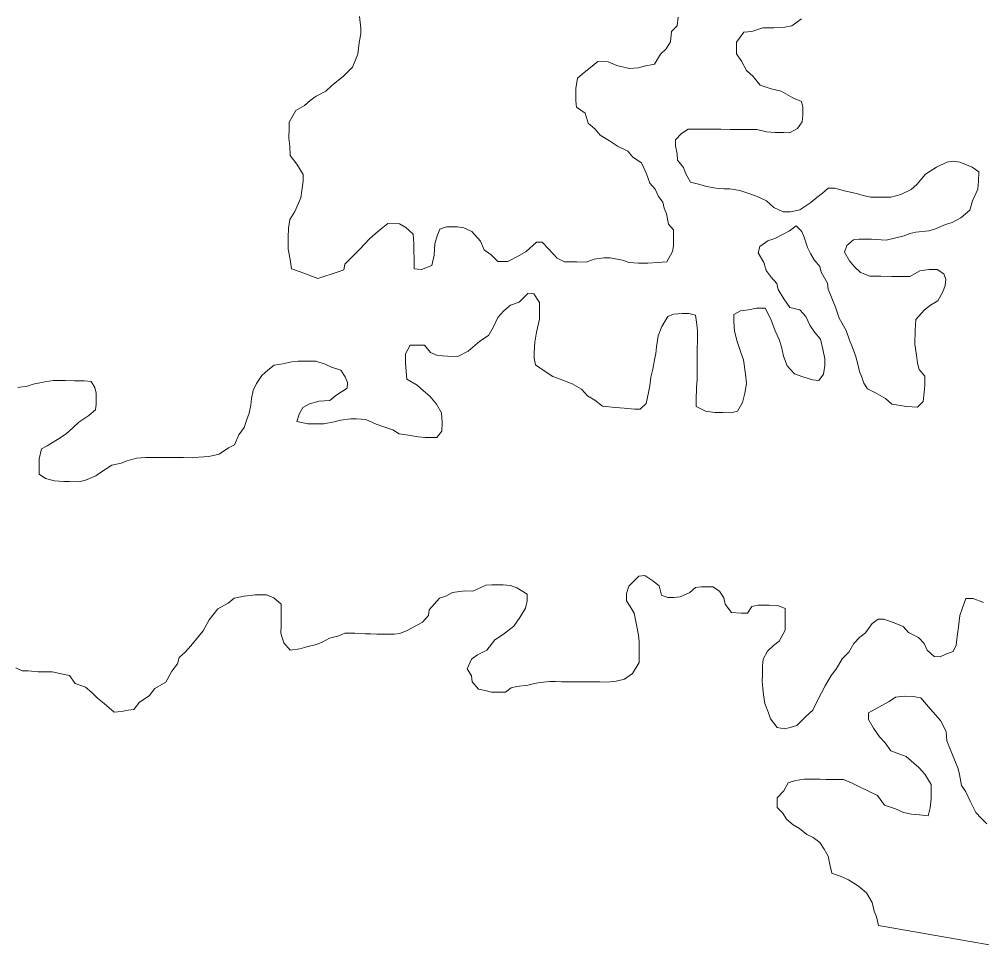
# Model space of a CAD drawing. Extents: x 553962 to 842807, y 8883888 to 9032388.
# Drawn here: x 588474 to 589137, y 8907380 to 8908029 of the extents above; entities that cross this region are included whole.
import ezdxf

# ---------------------------------------------------------------- set-up
doc = ezdxf.new("R2010")
doc.units = 0
doc.header["$LTSCALE"] = 150
doc.layers.add('6', color=7, linetype='Continuous', lineweight=13)

msp = doc.modelspace()

# ---------------------------------------------------------------- linework, layer by layer
at = {"layer": '6'}
for points in [[(588708.4, 8908030.9), (588709.3, 8908022.9), (588709.3, 8908018.9), (588708.2, 8908012.9), (588707.2, 8908004.9), (588703.6, 8907995.9), (588697.6, 8907989.9), (588689, 8907983), (588685, 8907979.5), (588678.5, 8907976), (588674.4, 8907973.1), (588670.4, 8907969.6), (588664.4, 8907966.1), (588659.8, 8907958.1), (588659.8, 8907954.1), (588659.7, 8907947.1), (588660.2, 8907941.6), (588660.6, 8907935.1), (588665.1, 8907929.1), (588669.5, 8907922), (588669.5, 8907917.5), (588668.5, 8907911), (588667.9, 8907906), (588663.8, 8907896.5), (588660.3, 8907891), (588659.3, 8907885), (588659.2, 8907878.5), (588659.2, 8907870.5), (588660.6, 8907863.5), (588661.5, 8907857), (588667.5, 8907854.9), (588679.5, 8907850.3)], [(588679.5, 8907850.3), (588693.5, 8907854.8), (588697.6, 8907856.2), (588698.1, 8907860.2), (588704.6, 8907866.7), (588708.7, 8907870.7), (588715.2, 8907877.7), (588719.2, 8907881.1), (588723.3, 8907884.6), (588727.8, 8907888.1), (588735.8, 8907888), (588740.3, 8907885.5), (588745.3, 8907880.9), (588745.7, 8907874.4), (588745.7, 8907869.9), (588746.1, 8907863.4), (588746.1, 8907856.9), (588751.1, 8907856.4), (588758.1, 8907859.3), (588759.7, 8907866.3), (588760.2, 8907874.3), (588761.8, 8907879.8), (588763.8, 8907884.3), (588768.3, 8907885.8), (588775.8, 8907885.8), (588780.3, 8907885.2), (588785.8, 8907882.7), (588791.8, 8907876.1), (588794.2, 8907870.1), (588799.2, 8907866.6), (588803.6, 8907862), (588810.7, 8907862), (588817.2, 8907865.5), (588823.2, 8907868.9), (588830.3, 8907875.4), (588834.3, 8907875.4), (588838.7, 8907870.8), (588844.7, 8907864.3), (588849.7, 8907861.7), (588854.2, 8907861.7), (588858.2, 8907861.7), (588864.7, 8907861.6), (588870.2, 8907863.6), (588876.7, 8907864.6), (588881.2, 8907864.5), (588889.7, 8907863), (588894.2, 8907861.4), (588900.7, 8907860.9), (588907.2, 8907860.9), (588913.7, 8907861.3), (588920.2, 8907861.8), (588924.2, 8907868.8), (588924.8, 8907872.8), (588924.8, 8907877.3), (588924.9, 8907883.8), (588921.4, 8907887.8), (588920, 8907894.8), (588918.5, 8907898.8), (588917.5, 8907902.8), (588914.5, 8907906.9), (588912.1, 8907911.9), (588908.6, 8907915.9), (588906.2, 8907922.4), (588902.7, 8907930), (588896.7, 8907934), (588893.3, 8907938.1), (588886.3, 8907941.6), (588880.8, 8907945.2), (588874.3, 8907949.2), (588870.9, 8907953.2), (588865.9, 8907957.3), (588864, 8907964.3), (588858, 8907968.3), (588857.5, 8907972.8), (588857.5, 8907976.8), (588857.6, 8907981.3), (588858.6, 8907988.4), (588863.2, 8907992.3), (588867.7, 8907995.8), (588872.7, 8907999.8), (588879.7, 8907999.7), (588885.7, 8907997.2), (588894.2, 8907995.1), (588900.7, 8907995.6), (588904.7, 8907996.6), (588911.7, 8907998), (588915.8, 8908005), (588919.8, 8908008.5), (588922.8, 8908013.5), (588923.4, 8908020.5), (588927.4, 8908024.4), (588928, 8908030.5)], [(589013, 8908029.4), (589006.5, 8908024.4), (589001.5, 8908023.5), (588994, 8908023), (588986.5, 8908023.1), (588978.9, 8908020.6), (588973.4, 8908020.1), (588968.4, 8908013.2), (588968.3, 8908009.2), (588968.3, 8908005.2), (588971.8, 8908000.1), (588975.2, 8907993.6), (588979.7, 8907989.6), (588984.7, 8907983.5), (588992.1, 8907981), (588999.1, 8907979.4), (589007.1, 8907974.9), (589013.1, 8907972.3), (589014.1, 8907968.3), (589014, 8907962.8), (589013.5, 8907958.3), (589010.4, 8907953.8), (589004.9, 8907950.8), (589000.9, 8907950.9), (588994.9, 8907950.9), (588988.9, 8907951.4), (588982.4, 8907953), (588974.9, 8907953), (588968.4, 8907953.1), (588963.9, 8907953.1), (588957.4, 8907953.2)], [(588957.4, 8907953.2), (588950.4, 8907953.2), (588946.4, 8907953.2), (588942.4, 8907953.2), (588934.9, 8907953.3), (588930.4, 8907950.3), (588926.3, 8907945.8), (588926.3, 8907941.8), (588927.3, 8907936.3), (588927.7, 8907931.8), (588931.7, 8907926.8), (588933.2, 8907922.8), (588936.6, 8907916.7), (588943.1, 8907915.2), (588947.6, 8907913.7), (588954.1, 8907912.6), (588959.6, 8907912.1), (588963.6, 8907912.1), (588970.6, 8907911), (588978.1, 8907908.4), (588982.6, 8907906.9), (588989, 8907903.9), (588994, 8907899.3), (589000.5, 8907896.3), (589005.5, 8907896.3), (589012, 8907897.7), (589019.6, 8907902.7), (589023.6, 8907906.2), (589027.6, 8907909.1), (589031.6, 8907912.6), (589036.1, 8907912.6), (589043.6, 8907910.5), (589051.1, 8907909), (589055.6, 8907907.4), (589060.6, 8907906.4), (589067.1, 8907906.4), (589074.6, 8907906.3), (589081.6, 8907908.3), (589088.7, 8907911.7), (589092.7, 8907915.2), (589098.7, 8907922.2), (589106.3, 8907927.1), (589113.3, 8907930.6), (589117.8, 8907931.1), (589122.3, 8907930.5), (589130.8, 8907927), (589135.3, 8907923.9), (589135.2, 8907917.4), (589134.7, 8907911.9), (589131.1, 8907903.9), (589129.1, 8907897.4), (589123, 8907892), (589117, 8907889), (589112.5, 8907887.5), (589105.5, 8907884.6), (589100.9, 8907883.1), (589091.9, 8907882.2), (589087.9, 8907881.2), (589083.9, 8907879.7), (589071.4, 8907876.8), (589061.4, 8907877.4), (589057.4, 8907877.4), (589052.9, 8907877.4), (589048.9, 8907876.9), (589044.3, 8907873), (589042.8, 8907868.5), (589046.2, 8907862.4), (589049.7, 8907858.4), (589053.7, 8907854.4), (589060.2, 8907851.8), (589067.7, 8907851.8), (589075.2, 8907851.7), (589082.7, 8907851.7), (589087.7, 8907851.7), (589094.7, 8907855.6), (589101.2, 8907856.6), (589106.7, 8907856.5), (589111.2, 8907853.5), (589112.7, 8907849.5), (589112.2, 8907845.5), (589110.6, 8907841), (589107.1, 8907835), (589102.1, 8907832), (589098, 8907828.6), (589092, 8907822.1), (589091.4, 8907814.6), (589091.3, 8907805.1), (589092.3, 8907797.5), (589093.2, 8907792), (589094.2, 8907787.5), (589098.2, 8907783), (589098.1, 8907776.5), (589097.6, 8907772), (589097, 8907765.5), (589093, 8907761.5), (589085.5, 8907762), (589075.5, 8907763.6), (589071, 8907767.6), (589064.6, 8907771.2), (589058.6, 8907774.2), (589056.1, 8907778.2)], [(589056.1, 8907778.2), (589054.7, 8907782.3), (589053.2, 8907786.3), (589052.2, 8907790.3), (589050.3, 8907797.3), (589047.8, 8907803.8), (589046.3, 8907807.9), (589043.9, 8907814.4), (589039, 8907822.9), (589036.5, 8907830.5), (589035, 8907834.5), (589033.1, 8907839), (589031.6, 8907843), (589031.1, 8907847), (589026.7, 8907854.6), (589025.7, 8907858.6), (589021.8, 8907863.1), (589019.3, 8907867.6), (589017.3, 8907871.6), (589014.9, 8907878.7), (589013.4, 8907882.7), (589009.4, 8907886.7), (589004.9, 8907883.2), (588994.8, 8907877.8), (588989.8, 8907876.3), (588984.3, 8907872.4), (588983.3, 8907867.9), (588987.2, 8907861.3), (588988.7, 8907855.8), (588992.2, 8907851.3), (588996.1, 8907846.8), (588997.1, 8907842.7), (589001, 8907836.2), (589005, 8907830.2), (589012, 8907828.6), (589016, 8907824.1), (589018.9, 8907818.1), (589022.4, 8907813), (589026.3, 8907808.5), (589027.8, 8907801.5), (589029.2, 8907795), (589029.2, 8907790.4), (589028.2, 8907784.4), (589025.1, 8907780), (589020.6, 8907780.5), (589014.1, 8907782.5), (589008.2, 8907784.6), (589003.2, 8907790.1), (589000.7, 8907796.7), (588999.3, 8907803.2), (588997.8, 8907808.2), (588994.9, 8907814.2), (588991.9, 8907822.2), (588988, 8907829.8), (588982, 8907829.8), (588976.5, 8907828.8), (588971, 8907827.9), (588966.4, 8907825.4), (588966.4, 8907820.9), (588966.8, 8907813.9), (588968.8, 8907806.9), (588971.2, 8907799.3), (588973.2, 8907794.3), (588974.6, 8907784.3), (588975.1, 8907777.8), (588974, 8907771.3), (588972.5, 8907764.8), (588968.9, 8907758.8), (588964.4, 8907757.8), (588958.9, 8907757.9), (588953.4, 8907757.9), (588946.9, 8907758.9), (588940.4, 8907762), (588940.5, 8907766), (588940.6, 8907775.5), (588941.1, 8907780.5), (588941.1, 8907787), (588941.2, 8907794), (588941.2, 8907798), (588941.2, 8907802.6), (588941.3, 8907806.6), (588941.3, 8907814.1), (588940.9, 8907818.6), (588939.9, 8907825.1), (588935.4, 8907826.1), (588930.9, 8907826.2), (588924.9, 8907825.7), (588920.9, 8907824.2), (588916.8, 8907817.2), (588914.3, 8907810.7), (588913.2, 8907803.2), (588912.7, 8907798.7), (588911.7, 8907794.2), (588910.6, 8907787.7), (588909.1, 8907782.2), (588908.5, 8907776.2), (588907.5, 8907771.7), (588906, 8907764.2), (588901.9, 8907760.2), (588897.9, 8907760.3), (588890.9, 8907760.8)], [(588890.9, 8907760.8), (588884.9, 8907761.4), (588875.9, 8907762.4), (588870.5, 8907766.5), (588865.5, 8907769.5), (588861.5, 8907774), (588855, 8907777.6), (588848.5, 8907780.1), (588841.6, 8907782.7), (588835.6, 8907786.7), (588829.6, 8907790.8), (588828.7, 8907795.3), (588828.7, 8907799.3), (588829.2, 8907806.3), (588830.3, 8907813.3), (588832.4, 8907822.3), (588832.4, 8907829.8), (588832.4, 8907833.8), (588828.5, 8907839.8), (588824.5, 8907839.9), (588818.4, 8907833.9), (588812.4, 8907831.9), (588807.9, 8907828), (588803.8, 8907823.5), (588800.8, 8907817), (588797.2, 8907811), (588791.2, 8907807), (588783.2, 8907800.1), (588776.1, 8907796.6), (588769.1, 8907796.7), (588762.1, 8907797.2), (588757.2, 8907799.3), (588753.2, 8907804.3), (588749.2, 8907804.3), (588743.2, 8907804.4), (588740.1, 8907798.4), (588740.1, 8907792.4), (588740.5, 8907786.3), (588741, 8907780.8), (588748, 8907776.8), (588752.4, 8907772.8), (588756.9, 8907769.2), (588761.4, 8907763.7), (588764.8, 8907757.7), (588765.3, 8907751.1), (588765.2, 8907745.1), (588761.7, 8907740.7), (588757.7, 8907740.7), (588753.7, 8907740.7), (588748.7, 8907741.2), (588742.2, 8907742.3), (588735.7, 8907743.3), (588731.2, 8907745.9), (588725.7, 8907747.9), (588719.8, 8907749.9), (588712.8, 8907753), (588706.3, 8907753.5), (588702.3, 8907753.6), (588695.3, 8907752.6), (588690.8, 8907751.6), (588683.7, 8907750.2), (588679.7, 8907750.2), (588672.7, 8907750.2), (588665.2, 8907751.8), (588666.8, 8907756.8), (588669.3, 8907761.3), (588673.8, 8907763.8), (588680.4, 8907765.7), (588687.9, 8907766.2), (588691.9, 8907769.7), (588699.9, 8907774.6), (588700, 8907778.6), (588698.5, 8907782.6), (588695.5, 8907787.2), (588689, 8907789.2), (588684.6, 8907791.2), (588678.1, 8907793.3), (588671.6, 8907793.3), (588666.1, 8907793.3), (588661.6, 8907792.9), (588655.5, 8907791.4), (588649.5, 8907790.5), (588645, 8907787), (588641, 8907783.5), (588637.4, 8907778), (588634.9, 8907773), (588633.8, 8907767.5), (588633.3, 8907763), (588632.3, 8907757.5), (588630.7, 8907753), (588628.7, 8907747.5), (588625.2, 8907742.6), (588622.1, 8907735.6), (588618.1, 8907733.6), (588611.6, 8907729.1), (588604.5, 8907727.7), (588597.5, 8907727.2), (588593, 8907726.7), (588587, 8907726.8), (588583, 8907726.8), (588579, 8907726.8)], [(588579, 8907726.8), (588575, 8907726.9), (588566.5, 8907726.9), (588561, 8907726.9), (588554.5, 8907726.5), (588548, 8907724.5), (588544, 8907723.1), (588537.5, 8907721.6), (588530.4, 8907717.1), (588526.4, 8907714.2), (588519.4, 8907711.2), (588514.9, 8907710.2), (588508.4, 8907710.3), (588504.4, 8907710.3), (588497.9, 8907710.8), (588491.9, 8907712.4), (588487.4, 8907715.4), (588487.4, 8907721.9), (588487.5, 8907725.9), (588489, 8907732.9), (588493, 8907734.9), (588500.1, 8907739.4), (588506.1, 8907743.3), (588510.6, 8907747.3), (588514.7, 8907751.3), (588521.7, 8907755.8), (588526.2, 8907759.7), (588526.8, 8907763.7), (588526.8, 8907771.2), (588525.9, 8907775.2), (588523.4, 8907779.3), (588518.4, 8907779.8), (588511.9, 8907779.8), (588505.4, 8907779.9), (588501.4, 8907779.9), (588497.4, 8907779.9), (588491.4, 8907779), (588483.4, 8907777.5), (588479.3, 8907776.1), (588472.8, 8907775.1)], [(588578.9, 8907579.6), (588582.9, 8907584.6), (588584, 8907589.1), (588588, 8907592.6), (588592, 8907597.1), (588600.6, 8907607.5), (588604.7, 8907615), (588610.7, 8907622.5), (588617.8, 8907626.4), (588621.8, 8907629.9), (588628.8, 8907631.4), (588636.3, 8907632.3), (588644.3, 8907632.3), (588649.3, 8907630.2), (588654.3, 8907625.7), (588654.2, 8907621.2), (588654.2, 8907615.7), (588654.2, 8907611.2), (588654.1, 8907605.7), (588656.1, 8907599.1), (588660.5, 8907594.1), (588667.1, 8907595.1), (588672.1, 8907596.5), (588678.6, 8907598), (588682.6, 8907599.5), (588687.6, 8907602.4), (588694.1, 8907603.9), (588698.2, 8907605.9), (588705.2, 8907605.8), (588712.2, 8907605.3), (588716.2, 8907605.3), (588720.2, 8907605.2), (588724.2, 8907605.2), (588728.2, 8907605.2), (588732.2, 8907605.2), (588736.2, 8907605.6), (588741.2, 8907607.6), (588746.7, 8907610.6), (588751.7, 8907613.5), (588755.8, 8907618), (588756.3, 8907622), (588763.4, 8907630), (588767.9, 8907631.4), (588772.4, 8907633.9), (588780.9, 8907634.9), (588786.4, 8907634.8), (588795.4, 8907638.8), (588799.5, 8907639.2), (588803.5, 8907639.2), (588807.5, 8907639.2), (588812.5, 8907638.7), (588816.9, 8907637.1), (588823.9, 8907632.6), (588823.9, 8907628.1), (588822.8, 8907623.1), (588818.8, 8907616.6), (588814.7, 8907610.6), (588807.7, 8907605.2), (588801.7, 8907601.2), (588796.1, 8907594.2), (588789.6, 8907590.8), (588785.6, 8907587.8), (588782.5, 8907581.3), (588785.5, 8907576.3), (588785.9, 8907572.2), (588790.4, 8907567.2), (588794.9, 8907566.2), (588799.4, 8907565.2), (588803.4, 8907565.1), (588808.9, 8907565.1), (588812.9, 8907568.1), (588816.9, 8907569), (588824.4, 8907570), (588828.9, 8907571), (588833, 8907571.9), (588839.5, 8907572.4), (588843.5, 8907572.4), (588847.5, 8907572.3), (588852.5, 8907572.3), (588859, 8907572.3), (588863, 8907572.2), (588870, 8907572.2), (588874, 8907572.2), (588878, 8907572.1), (588884.5, 8907572.6), (588891, 8907574.1), (588896.5, 8907578), (588901.1, 8907585.5), (588901.1, 8907589.5), (588901.2, 8907593.5), (588901.2, 8907600), (588900.7, 8907604.5), (588899.3, 8907611.6), (588897.8, 8907619.6), (588894.9, 8907624.1), (588892.4, 8907628.1), (588892.4, 8907633.1), (588894, 8907638.1), (588901, 8907645.1), (588905, 8907645.6), (588910.5, 8907642)], [(588910.5, 8907642), (588915, 8907638.5), (588916.5, 8907632), (588920.9, 8907630.4), (588925.4, 8907630.4), (588929.4, 8907630.9), (588936, 8907633.8), (588940, 8907637.3), (588944, 8907637.8), (588948, 8907637.8), (588952, 8907637.7), (588956.5, 8907634.7), (588959.5, 8907630.2), (588960.4, 8907625.7), (588964.9, 8907620.1), (588971.4, 8907619.6), (588975.9, 8907619.6), (588978.9, 8907624.1), (588982.9, 8907625), (588986.9, 8907625), (588990.9, 8907625), (588996.9, 8907624.9), (589001.9, 8907622.9), (589001.9, 8907618.9), (589001.8, 8907614.4), (589001.8, 8907607.9), (588997.7, 8907600.4), (588993.7, 8907597.4), (588989.7, 8907593.4), (588986.6, 8907587.9), (588986.1, 8907583.4), (588986.1, 8907576.9), (588986, 8907572.9), (588986.5, 8907567.4), (588987, 8907563.4), (588987.9, 8907557.4), (588990.4, 8907550.9), (588991.8, 8907546.8), (588996.3, 8907540.8), (589001.3, 8907539.8), (589005.3, 8907540.8), (589009.8, 8907542.2), (589016.4, 8907548.7), (589020.9, 8907552.7), (589024.5, 8907560.2), (589027, 8907564.7), (589029.5, 8907569.6), (589033.6, 8907576.6), (589037.1, 8907581.1), (589041.2, 8907588.1), (589045.7, 8907592.6), (589049.2, 8907598.6), (589053.3, 8907603), (589057.3, 8907606), (589061.9, 8907612.5), (589065.9, 8907615.5), (589069.9, 8907615.4), (589076.9, 8907612.9), (589083.3, 8907610.3), (589086.8, 8907606.3), (589093.8, 8907602.8), (589097.8, 8907598.7), (589099.7, 8907594.2), (589104.7, 8907589.7), (589108.7, 8907589.6), (589113.2, 8907591.6), (589117.7, 8907593.1), (589119.8, 8907597.6), (589120.3, 8907601.6), (589121.4, 8907610.1), (589122.4, 8907618.1), (589124, 8907622.6), (589126.5, 8907629.6), (589131.5, 8907629.6), (589138.5, 8907627)], [(588471.4, 8907581.8), (588475.8, 8907579.8), (588479.9, 8907579.8), (588486.8, 8907579.2), (588491.4, 8907579.2), (588496.4, 8907579.2), (588503.8, 8907577.6), (588508.3, 8907576.6), (588512.3, 8907571.1), (588519.3, 8907568.5), (588523.8, 8907565), (588527.7, 8907560.9), (588532.2, 8907557.4), (588539.2, 8907551.3), (588544.2, 8907551.8), (588548.7, 8907552.8), (588552.7, 8907553.3), (588556.7, 8907558.2), (588563.3, 8907562.7), (588567.3, 8907567.7), (588574.8, 8907572.1), (588578.9, 8907579.6)], [(589140.8, 8907474.3), (589136.9, 8907478.3), (589133.4, 8907482.3), (589129.5, 8907489.9), (589126.5, 8907496.4), (589123.5, 8907500.9), (589122.1, 8907508.4), (589121.1, 8907512.4), (589116.7, 8907523), (589113.3, 8907531.5), (589112.8, 8907538), (589108.9, 8907545.6), (589105.4, 8907549.6), (589101.9, 8907553.6), (589095.5, 8907561.2), (589090, 8907562.2), (589084, 8907562.3), (589078, 8907561.8), (589073.5, 8907558.8), (589066.4, 8907554.9), (589059.4, 8907550.9), (589059.4, 8907546.4), (589062.8, 8907540.4), (589066.8, 8907534.3), (589070.7, 8907530.3), (589074.7, 8907524.8), (589085.2, 8907520.7), (589094.1, 8907513.1), (589098.1, 8907508.6), (589102.5, 8907501.6), (589102.5, 8907497.6), (589102.5, 8907491.5), (589101.9, 8907485.5), (589100.4, 8907480), (589094.4, 8907480.6), (589088.9, 8907481.1), (589083.4, 8907482.2), (589077.9, 8907484.7), (589070.4, 8907487.2), (589065.5, 8907493.8), (589058.5, 8907497.3), (589054, 8907499.4), (589048, 8907502.4), (589042, 8907505), (589036, 8907505), (589030, 8907505), (589026, 8907505.1), (589021, 8907505.1), (589015, 8907505.1), (589009, 8907504.2), (589004, 8907502.7), (589001, 8907497.2), (588996.4, 8907492.2), (588996.4, 8907485.7), (589000.3, 8907481.7), (589002.8, 8907477.7), (589007.3, 8907473.7), (589011.8, 8907471.1), (589016.7, 8907467.1), (589021.2, 8907465), (589025.7, 8907461.5), (589028.7, 8907457), (589031.6, 8907452), (589032.6, 8907446.4), (589034, 8907440.4), (589041, 8907437.9), (589045.5, 8907435.8), (589052.5, 8907431.3), (589058, 8907426.8), (589061.9, 8907420.2), (589063.3, 8907414.2), (589064.8, 8907410.2), (589066.2, 8907404.4)], [(589066.3, 8907404.2), (589205.7, 8907380), (589220, 8907387.7), (589293.4, 8907407.1), (589305.5, 8907411.5), (589315, 8907412.5), (589326.5, 8907419.4), (589341.1, 8907423.4), (589353.1, 8907421.8)]]:
    msp.add_lwpolyline(points, dxfattribs=at)

doc.saveas('drawing.dxf')
